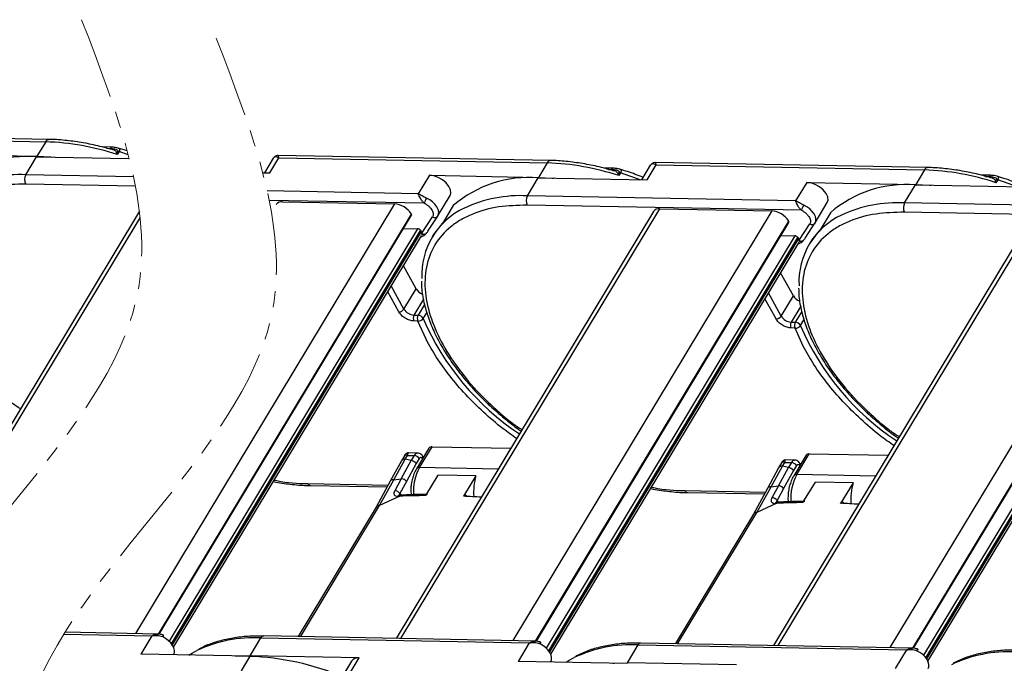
# Model space of a CAD drawing. Header units: millimetres. Extents: x 8853 to 11418, y 45 to 1005.
# Tile 268 of 278: x 11038 to 11134, y 706 to 769. Entities that reach past the tile are written whole.
import ezdxf

# ---------------------------------------------------------------- set-up
doc = ezdxf.new("R2010")
doc.units = ezdxf.units.MM
doc.linetypes.add('PHANTOM2', pattern=[31.75, 15.875, -3.175, 3.175, -3.175, 3.175, -3.175])

msp = doc.modelspace()

# ---------------------------------------------------------------- linework, layer by layer
at = {"color": 7, "linetype": 'Continuous', "lineweight": 25}
for p, q in [((11041.305, 757.173), (11014.883, 757.665)), ((11014.973, 757.429), (11040.974, 756.945)), ((11040.974, 756.945), (11040.131, 755.546)), ((11047.378, 756.426), (11046.456, 756.443)), ((11046.914, 756.318), (11047.213, 756.312)), ((11029.561, 755.743), (11040.131, 755.546)), ((11039.053, 753.756), (11040.098, 755.49)), ((11040.098, 755.49), (11049.072, 755.323)), ((11047.944, 756.016), (11047.868, 755.889)), ((11047.914, 755.711), (11047.868, 755.889)), ((11048.083, 755.991), (11047.914, 755.711)), ((11048.983, 755.668), (11048.083, 755.991)), ((11063.021, 755.348), (11062.173, 753.94)), ((11062.714, 753.93), (11063.59, 755.385)), ((11089.923, 755.128), (11063.501, 755.621)), ((11063.59, 755.385), (11089.592, 754.9)), ((11089.592, 754.9), (11088.749, 753.501)), ((11095.996, 754.382), (11095.074, 754.399)), ((11095.532, 754.273), (11095.831, 754.268)), ((11099.593, 754.666), (11098.745, 753.259)), ((11099.286, 753.249), (11100.162, 754.703)), ((11126.495, 754.447), (11100.073, 754.939)), ((11100.162, 754.703), (11126.164, 754.219)), ((11126.164, 754.219), (11125.321, 752.82)), ((11049.486, 753.561), (11039.053, 753.756)), ((11062.018, 753.943), (11062.714, 753.93)), ((11078.179, 753.698), (11077.1, 751.908)), ((11078.179, 753.698), (11088.749, 753.501)), ((11087.67, 751.711), (11088.715, 753.446)), ((11088.715, 753.446), (11099.286, 753.249)), ((11096.562, 753.971), (11096.486, 753.845)), ((11096.532, 753.667), (11096.486, 753.845)), ((11096.701, 753.946), (11096.532, 753.667)), ((11098.614, 753.261), (11096.701, 753.946)), ((11132.568, 753.7), (11131.646, 753.717)), ((11132.104, 753.592), (11132.403, 753.586)), ((11133.134, 753.29), (11133.058, 753.163)), ((11133.104, 752.985), (11133.058, 753.163)), ((11133.273, 753.265), (11133.104, 752.985)), ((11135.292, 752.537), (11133.273, 753.265)), ((11049.671, 752.653), (11039.036, 752.851)), ((11114.751, 753.017), (11113.672, 751.227)), ((11114.751, 753.017), (11125.321, 752.82)), ((11124.242, 751.03), (11125.287, 752.764)), ((11125.287, 752.764), (11135.857, 752.567)), ((11077.1, 751.908), (11062.448, 752.181)), ((11077.671, 750.992), (11062.642, 751.272)), ((11079.001, 749.771), (11080.181, 751.729)), ((11113.672, 751.227), (11087.67, 751.711)), ((11074.788, 750.933), (11049.682, 709.271)), ((11063.947, 751.135), (11074.788, 750.933)), ((11075.413, 708.792), (11100.518, 750.453)), ((11080.488, 750.758), (11079.544, 749.191)), ((11114.243, 750.311), (11087.653, 750.806)), ((11100.518, 750.453), (11111.359, 750.251)), ((11115.573, 749.09), (11116.753, 751.048)), ((11150.244, 750.545), (11124.242, 751.03)), ((11050.06, 750.215), (11026.335, 710.845)), ((11026.795, 710.836), (11050.134, 749.566)), ((11051.902, 709.227), (11076.435, 749.94)), ((11051.979, 709.22), (11076.445, 749.82)), ((11099.891, 750.183), (11074.953, 708.8)), ((11077.435, 748.077), (11078.483, 749.686)), ((11078.037, 748.289), (11078.987, 749.748)), ((11078.987, 749.748), (11078.992, 749.755)), ((11078.992, 749.755), (11079.001, 749.771)), ((11111.359, 750.251), (11086.254, 708.59)), ((11136.462, 749.502), (11111.525, 708.119)), ((11111.985, 708.11), (11137.09, 749.772)), ((11117.059, 750.076), (11116.116, 748.51)), ((11147.931, 749.57), (11122.826, 707.908)), ((11150.814, 749.629), (11124.225, 750.125)), ((11077.029, 748.515), (11052.935, 708.531)), ((11075.673, 748.54), (11077.029, 748.515)), ((11088.473, 708.546), (11113.007, 749.259)), ((11088.551, 708.539), (11113.016, 749.139)), ((11114.007, 747.396), (11115.055, 749.005)), ((11114.609, 747.608), (11115.558, 749.066)), ((11115.558, 749.066), (11115.563, 749.074)), ((11115.563, 749.074), (11115.573, 749.09)), ((11125.045, 707.864), (11149.578, 748.577)), ((11125.123, 707.857), (11149.588, 748.457)), ((11053.174, 708.269), (11077.32, 748.339)), ((11077.371, 748.247), (11053.232, 708.189)), ((11053.365, 707.956), (11077.403, 747.846)), ((11077.32, 748.339), (11077.371, 748.247)), ((11077.381, 747.741), (11077.334, 747.731)), ((11078.541, 747.909), (11078.44, 747.741)), ((11113.601, 747.833), (11089.507, 707.85)), ((11089.745, 707.588), (11113.891, 747.658)), ((11113.943, 747.565), (11089.804, 707.507)), ((11112.245, 747.858), (11113.601, 747.833)), ((11113.891, 747.658), (11113.943, 747.565)), ((11089.937, 707.274), (11113.975, 747.165)), ((11113.952, 747.06), (11113.905, 747.049)), ((11115.113, 747.227), (11115.012, 747.059)), ((11150.172, 747.152), (11126.079, 707.168)), ((11126.317, 706.906), (11150.463, 746.976)), ((11150.514, 746.884), (11126.376, 706.826)), ((11126.509, 706.593), (11150.546, 746.483)), ((11076.888, 742.689), (11075.648, 744.933)), ((11113.46, 742.007), (11112.219, 744.251)), ((11075.708, 740.731), (11074.468, 742.975)), ((11075.708, 740.731), (11076.888, 742.689)), ((11075.213, 740.457), (11074.131, 742.415)), ((11111.785, 739.776), (11110.702, 741.734)), ((11112.28, 740.049), (11111.039, 742.293)), ((11112.28, 740.049), (11113.46, 742.007)), ((11077.602, 741.682), (11076.677, 740.147)), ((11077.694, 741.174), (11077.071, 740.14)), ((11114.174, 741), (11113.249, 739.465)), ((11076.677, 740.147), (11077.071, 740.14)), ((11077.576, 739.804), (11077.913, 740.364)), ((11114.266, 740.492), (11113.643, 739.458)), ((11077.061, 739.574), (11076.667, 739.581)), ((11077.847, 737.811), (11077.061, 739.574)), ((11113.632, 738.892), (11113.238, 738.9)), ((11113.249, 739.465), (11113.643, 739.458)), ((11114.419, 737.13), (11113.632, 738.892)), ((11114.148, 739.123), (11114.485, 739.682)), ((11077.218, 725.369), (11078.432, 727.383)), ((11078.432, 727.383), (11086.066, 727.241)), ((11075.848, 726.673), (11075.454, 726.019)), ((11075.824, 726.178), (11076.048, 726.551)), ((11076.048, 726.551), (11076.701, 726.538)), ((11077.032, 726.767), (11076.051, 726.785)), ((11076.701, 726.538), (11076.404, 726.045)), ((11078.136, 727.256), (11076.923, 725.242)), ((11077.588, 726.346), (11077.536, 726.44)), ((11114.708, 726.574), (11113.494, 724.56)), ((11113.79, 724.688), (11115.003, 726.702)), ((11115.003, 726.702), (11122.637, 726.559)), ((11075.454, 726.019), (11074.377, 724.033)), ((11074.731, 724.191), (11075.824, 726.178)), ((11075.434, 724.29), (11076.404, 726.045)), ((11076.404, 726.045), (11075.824, 726.178)), ((11076.888, 725.753), (11075.94, 724.026)), ((11077.186, 726.246), (11076.888, 725.753)), ((11077.518, 726.23), (11077.512, 726.24)), ((11111.302, 723.51), (11112.395, 725.497)), ((11112.42, 725.991), (11112.026, 725.338)), ((11112.395, 725.497), (11112.62, 725.869)), ((11112.975, 725.364), (11112.395, 725.497)), ((11112.62, 725.869), (11113.273, 725.857)), ((11113.604, 726.085), (11112.623, 726.103)), ((11113.273, 725.857), (11112.975, 725.364)), ((11113.757, 725.565), (11113.46, 725.072)), ((11114.09, 725.548), (11114.084, 725.559)), ((11114.16, 725.664), (11114.107, 725.758)), ((11084.852, 725.227), (11077.218, 725.369)), ((11077.817, 722.648), (11079.02, 724.645)), ((11082.677, 724.577), (11079.02, 724.645)), ((11082.677, 724.577), (11081.474, 722.58)), ((11112.026, 725.338), (11110.949, 723.352)), ((11112.006, 723.609), (11112.975, 725.364)), ((11113.46, 725.072), (11112.512, 723.345)), ((11121.424, 724.545), (11113.79, 724.688)), ((11066.376, 723.817), (11074.181, 723.671)), ((11066.634, 723.624), (11074.08, 723.486)), ((11074.377, 724.033), (11073.027, 721.543)), ((11073.338, 721.701), (11074.731, 724.191)), ((11074.731, 724.191), (11075.434, 724.29)), ((11075.434, 724.29), (11074.81, 723.12)), ((11075.94, 724.026), (11075.319, 722.841)), ((11111.302, 723.51), (11112.006, 723.609)), ((11112.006, 723.609), (11111.382, 722.439)), ((11114.389, 721.967), (11115.592, 723.963)), ((11119.249, 723.895), (11115.592, 723.963)), ((11119.249, 723.895), (11118.046, 721.899)), ((11075.28, 722.695), (11075.285, 722.681)), ((11075.319, 722.841), (11075.397, 722.7)), ((11075.403, 722.689), (11075.425, 722.649)), ((11076.364, 723.122), (11076.394, 722.735)), ((11102.948, 723.135), (11110.753, 722.99)), ((11103.205, 722.943), (11110.652, 722.804)), ((11110.949, 723.352), (11109.599, 720.862)), ((11109.91, 721.019), (11111.302, 723.51)), ((11112.512, 723.345), (11111.891, 722.16)), ((11065.669, 708.973), (11073.338, 721.701)), ((11075.298, 722.589), (11073.338, 721.701)), ((11075.117, 722.58), (11075.298, 722.589)), ((11083.203, 722.491), (11081.801, 722.574)), ((11111.869, 721.907), (11109.91, 721.019)), ((11111.689, 721.899), (11111.869, 721.907)), ((11111.852, 722.014), (11111.856, 721.999)), ((11111.891, 722.16), (11111.969, 722.019)), ((11111.975, 722.008), (11111.997, 721.967)), ((11112.936, 722.44), (11112.965, 722.053)), ((11119.775, 721.81), (11118.372, 721.893)), ((11073.027, 721.543), (11065.455, 708.977)), ((11109.599, 720.862), (11102.027, 708.296)), ((11102.241, 708.292), (11109.91, 721.019)), ((11051.87, 709.23), (11042.84, 709.399)), ((11042.725, 709.213), (11051.276, 709.054)), ((11051.276, 709.054), (11050.198, 707.264)), ((11060.802, 707.123), (11061.847, 708.857)), ((11061.847, 708.857), (11087.848, 708.372)), ((11088.442, 708.549), (11062.111, 709.039)), ((11087.848, 708.372), (11086.769, 706.582)), ((11125.014, 707.867), (11098.683, 708.358)), ((11097.373, 706.441), (11098.418, 708.175)), ((11098.418, 708.175), (11124.42, 707.691)), ((11124.42, 707.691), (11123.341, 705.901)), ((11060.768, 707.067), (11050.198, 707.264)), ((11053.351, 707.205), (11053.38, 707.253)), ((11060.768, 707.067), (11059.925, 705.668)), ((11071.372, 706.926), (11060.802, 707.123)), ((11070.633, 706.608), (11069.587, 704.873)), ((11070.495, 705.471), (11071.372, 706.926)), ((11097.34, 706.385), (11086.769, 706.582)), ((11089.923, 706.523), (11089.952, 706.571)), ((11107.943, 706.244), (11097.373, 706.441))]:
    msp.add_line(p, q, dxfattribs=at)
at = {"color": 7, "linetype": 'Continuous', "lineweight": 25, "flags": 128}
for points in [[(11040.131, 755.546), (11041.472, 755.475), (11041.622, 755.462)], [(11080.181, 751.729), (11080.26, 751.977), (11080.221, 752.291), (11080.058, 752.628), (11079.787, 752.959), (11079.43, 753.255), (11079.018, 753.489), (11078.589, 753.641), (11078.179, 753.698)], [(11088.749, 753.501), (11090.09, 753.431), (11090.24, 753.417)], [(11116.753, 751.048), (11116.831, 751.296), (11116.792, 751.61), (11116.63, 751.947), (11116.358, 752.278), (11116.001, 752.573), (11115.59, 752.807), (11115.161, 752.96), (11114.751, 753.017)], [(11125.321, 752.82), (11126.661, 752.749), (11126.811, 752.736)], [(11079.001, 749.771), (11079.068, 749.941), (11079.078, 750.158), (11079.019, 750.396), (11078.896, 750.642), (11078.714, 750.887), (11078.481, 751.118), (11078.209, 751.324), (11077.909, 751.497)], [(11115.573, 749.09), (11115.64, 749.26), (11115.649, 749.477), (11115.591, 749.714), (11115.468, 749.961), (11115.286, 750.205), (11115.053, 750.436), (11114.78, 750.643), (11114.481, 750.816)], [(11079.544, 749.191), (11078.662, 748.101), (11078.541, 747.909)], [(11116.116, 748.51), (11115.233, 747.42), (11115.113, 747.227)], [(11075.464, 722.703), (11075.383, 722.7), (11075.284, 722.695)], [(11112.036, 722.022), (11111.954, 722.018), (11111.856, 722.014)], [(11112.04, 722.022), (11112.041, 722.022), (11112.083, 722.015)], [(11052.387, 709.033), (11052.397, 709.072), (11052.4, 709.098), (11052.397, 709.111), (11052.386, 709.11), (11052.37, 709.096), (11052.347, 709.068), (11052.319, 709.029), (11052.288, 708.978)], [(11053.38, 707.253), (11053.447, 707.423), (11053.456, 707.64), (11053.398, 707.877), (11053.275, 708.124), (11053.093, 708.368), (11052.86, 708.599), (11052.587, 708.806), (11052.288, 708.978)], [(11088.958, 708.352), (11088.969, 708.39), (11088.972, 708.416), (11088.969, 708.43), (11088.958, 708.429), (11088.941, 708.414), (11088.919, 708.387), (11088.891, 708.347), (11088.859, 708.297)], [(11089.952, 706.571), (11090.018, 706.741), (11090.028, 706.958), (11089.97, 707.195), (11089.847, 707.442), (11089.664, 707.687), (11089.432, 707.918), (11089.159, 708.124), (11088.859, 708.297)], [(11054.866, 707.177), (11055.164, 707.361), (11055.636, 707.621)], [(11125.53, 707.67), (11125.54, 707.709), (11125.544, 707.735), (11125.54, 707.748), (11125.53, 707.747), (11125.513, 707.733), (11125.49, 707.705), (11125.463, 707.666), (11125.431, 707.615)], [(11126.523, 705.89), (11126.59, 706.06), (11126.6, 706.277), (11126.541, 706.514), (11126.418, 706.761), (11126.236, 707.005), (11126.003, 707.236), (11125.731, 707.443), (11125.431, 707.615)], [(11059.374, 707.093), (11059.512, 707.101), (11060.802, 707.123)], [(11091.438, 706.495), (11091.736, 706.68), (11092.208, 706.939)], [(11095.946, 706.411), (11096.084, 706.419), (11097.373, 706.441)]]:
    msp.add_lwpolyline(points, dxfattribs=at)
at = {"color": 7, "linetype": 'Continuous', "lineweight": 25}
for centre, radius, start, end in [((11041.331, 756.78), 0.393, 93.30774, 155.28293), ((11040.215, 732.532), 24.424, 71.62525, 88.21916), ((11047.388, 756.235), 0.192, 92.96642, 156.18384), ((11039.169, 744.396), 11.133, 85.21455, 130.96714), ((11047.929, 755.527), 0.488, 71.62525, 88.21916), ((11089.949, 754.736), 0.393, 93.30774, 155.28293), ((11088.833, 730.488), 24.424, 71.62525, 88.21916), ((11096.006, 754.19), 0.192, 92.96642, 156.18384), ((11126.521, 754.054), 0.393, 93.30774, 155.28293), ((11125.405, 729.806), 24.424, 71.62525, 88.21916), ((11038.415, 740.705), 13.066, 87.20323, 114.75482), ((11039.917, 753.287), 0.984, 151.53523, 206.32427), ((11087.787, 742.352), 11.133, 85.21455, 130.96714), ((11096.547, 753.483), 0.488, 71.62525, 88.21916), ((11132.578, 753.509), 0.192, 92.96642, 156.18384), ((11133.119, 752.801), 0.488, 71.62525, 88.21916), ((11124.358, 741.67), 11.133, 85.21455, 130.96714), ((11080.265, 750.077), 2.751, 148.92632, 160.56941), ((11087.033, 738.661), 13.066, 87.20323, 114.75482), ((11088.535, 751.242), 0.984, 151.53523, 206.32427), ((11063.867, 750.456), 0.684, 83.31217, 143.23687), ((11074.654, 748.847), 2.09, 31.53519, 86.32479), ((11084.624, 744.014), 7.196, 115.18958, 182.66435), ((11100.439, 749.774), 0.684, 83.31217, 143.23687), ((11116.837, 749.396), 2.751, 148.92632, 160.56941), ((11123.605, 737.979), 13.066, 87.20323, 114.75482), ((11125.107, 750.561), 0.984, 151.53523, 206.32427), ((11076.342, 749.872), 0.115, 332.9861, 36.18558), ((11078.703, 749.978), 0.366, 233.03174, 320.88172), ((11111.225, 748.166), 2.09, 31.53519, 86.32479), ((11121.196, 743.333), 7.196, 115.18958, 182.66435), ((11077.005, 748.147), 0.369, 31.53523, 86.32427), ((11112.914, 749.191), 0.115, 332.9861, 36.18558), ((11115.275, 749.297), 0.366, 233.03174, 320.88172), ((11076.857, 747.954), 0.592, 11.98717, 29.62734), ((11077.022, 747.995), 0.421, 4.33598, 11.28652), ((11077.662, 748.41), 0.403, 235.73202, 298.40085), ((11077.647, 748.381), 0.409, 240.03558, 292.04005), ((11113.577, 747.465), 0.369, 31.53523, 86.32427), ((11113.428, 747.273), 0.592, 11.98717, 29.62734), ((11113.594, 747.313), 0.421, 4.33598, 11.28652), ((11114.234, 747.729), 0.403, 235.73202, 298.40085), ((11114.218, 747.699), 0.409, 240.03558, 292.04005), ((11077.938, 743.335), 1.233, 211.61415, 249.76162), ((11114.509, 742.654), 1.233, 211.61415, 249.76162), ((11075.196, 741.072), 0.615, 271.53942, 326.32008), ((11076.756, 741.374), 1.229, 211.53523, 266.32427), ((11077.218, 739.854), 0.615, 151.53523, 206.32427), ((11077.612, 739.847), 0.615, 151.53523, 206.32427), ((11077.128, 740.116), 0.546, 262.96448, 325.18368), ((11077.039, 739.544), 0.597, 25.8846, 86.91735), ((11101.109, 749.978), 25.637, 203.3799, 236.35782), ((11077.6, 740.244), 0.335, 20.88851, 29.09119), ((11111.768, 740.39), 0.615, 271.53942, 326.32008), ((11113.328, 740.692), 1.229, 211.53523, 266.32427), ((11113.789, 739.172), 0.615, 151.53523, 206.32427), ((11114.183, 739.165), 0.615, 151.53523, 206.32427), ((11113.699, 739.435), 0.546, 262.96448, 325.18368), ((11113.611, 738.862), 0.597, 25.8846, 86.91735), ((11137.68, 749.296), 25.637, 203.3799, 236.35782), ((11114.172, 739.563), 0.335, 20.88851, 29.09119), ((11078.394, 727.063), 0.322, 83.31217, 143.23687), ((11077.058, 726.374), 0.393, 93.46865, 155.26834), ((11076.662, 725.925), 0.615, 31.53523, 86.32427), ((11077.351, 726.361), 0.201, 323.31224, 23.14507), ((11114.966, 726.382), 0.322, 83.31217, 143.23687), ((11075.777, 725.779), 0.402, 83.31353, 143.22132), ((11076.364, 725.432), 0.615, 31.53523, 86.32428), ((11112.348, 725.097), 0.402, 83.31353, 143.22132), ((11113.63, 725.692), 0.393, 93.46865, 155.26834), ((11113.233, 725.243), 0.615, 31.53523, 86.32427), ((11113.922, 725.679), 0.201, 323.31224, 23.14507), ((11081.457, 723.06), 4.827, 151.41831, 183.92426), ((11077.177, 725.058), 0.313, 82.51533, 145.23147), ((11088.974, 722.915), 6.513, 165.21903, 183.47313), ((11112.936, 724.75), 0.615, 31.53523, 86.32428), ((11118.029, 722.378), 4.827, 151.41831, 183.92426), ((11113.749, 724.377), 0.313, 82.51533, 145.23147), ((11066.673, 723.945), 0.324, 203.39307, 262.27699), ((11074.68, 723.829), 0.365, 81.98851, 145.69704), ((11075.406, 723.619), 0.671, 37.28839, 87.65116), ((11111.978, 722.938), 0.671, 37.28839, 87.65116), ((11125.546, 722.234), 6.513, 165.21903, 183.47313), ((11074.793, 722.485), 0.636, 34.11676, 88.43169), ((11075.303, 722.489), 0.207, 95.30494, 153.93946), ((11075.471, 722.512), 0.189, 77.73252, 155.94579), ((11078.219, 652.38), 70.269, 90.32789, 92.38263), ((11103.245, 723.264), 0.324, 203.39307, 262.27699), ((11111.252, 723.148), 0.365, 81.98851, 145.69704), ((11073.331, 721.33), 0.371, 88.8085, 144.8839), ((11078.054, 642.303), 80.35, 86.32718, 87.56083), ((11111.364, 721.803), 0.636, 34.11676, 88.43169), ((11111.875, 721.807), 0.207, 95.30494, 153.93946), ((11112.054, 721.817), 0.205, 93.81916, 153.76262), ((11114.791, 651.699), 70.269, 90.32789, 92.38263), ((11114.626, 641.622), 80.35, 86.32718, 87.56083), ((11109.902, 720.648), 0.371, 88.8085, 144.8839), ((11061.203, 695.873), 13, 87.16229, 115.35384), ((11062.137, 708.719), 0.322, 94.62263, 154.54733), ((11098.709, 708.037), 0.322, 94.62263, 154.54733), ((11097.775, 695.191), 13, 87.16229, 115.35384), ((11134.346, 694.51), 13, 87.16229, 115.35384), ((11059.836, 681.359), 25.724, 67.38439, 87.92331), ((11071.269, 706.147), 0.785, 82.48905, 144.05999)]:
    msp.add_arc(centre, radius, start, end, dxfattribs=at)
at = {"color": 3, "linetype": 'PHANTOM2', "lineweight": 9, "ltscale": 0.5}
for points in [[(11044.453, 768.784), (11049.899, 742.336), (11025.835, 702.234), (11033.854, 670.152)], [(11057.508, 766.982), (11062.954, 740.533), (11038.89, 700.431), (11046.909, 668.349)]]:
    msp.add_spline(points, degree=3, dxfattribs=at)
at = {"color": 7, "linetype": 'Continuous', "lineweight": 25}
for points, knots in [([(11047.384, 756.189), (11046.998, 756.299), (11046.069, 756.564), (11044.608, 756.863), (11043.016, 757.079), (11041.909, 757.178), (11041.357, 757.168), (11041.308, 757.167)], [0, 0, 0, 0, 0.184318, 0.443283, 0.70681, 0.973671, 1, 1, 1, 1]), ([(11047.213, 756.312), (11047.378, 756.303), (11047.627, 756.288), (11047.864, 756.204), (11047.949, 756.13), (11047.964, 756.076), (11047.958, 756.041), (11047.949, 756.024), (11047.944, 756.016)], [0, 0, 0, 0, 0.497178, 0.747712, 0.873459, 0.94103, 0.970982, 1, 1, 1, 1]), ([(11048.015, 756.341), (11047.924, 756.362), (11047.745, 756.405), (11047.499, 756.419), (11047.378, 756.426)], [0, 0, 0, 0, 0.507754, 1, 1, 1, 1]), ([(11047.868, 755.889), (11047.837, 755.939), (11047.747, 756.079), (11047.558, 756.172), (11047.4, 756.189), (11047.385, 756.191)], [0, 0, 0, 0, 0.3304037, 0.9400785, 1, 1, 1, 1]), ([(11048.015, 756.34), (11048.016, 756.34), (11048.056, 756.337), (11048.1, 756.3), (11048.149, 756.233), (11048.154, 756.132), (11048.106, 756.036), (11048.083, 755.991)], [0, 0, 0, 0, 0.007674, 0.271629, 0.502837, 0.762845, 1, 1, 1, 1]), ([(11063.59, 755.385), (11063.463, 755.435), (11063.266, 755.514), (11063.089, 755.452), (11063.025, 755.348), (11062.996, 755.301)], [0, 0, 0, 0, 0.498405, 0.772925, 1, 1, 1, 1]), ([(11063.499, 755.621), (11063.441, 755.617), (11063.341, 755.61), (11063.175, 755.532), (11063.099, 755.445), (11063.057, 755.397)], [0, 0, 0, 0, 0.389383, 0.666862, 1, 1, 1, 1]), ([(11063.5, 755.615), (11063.5, 755.617), (11063.499, 755.639), (11063.52, 755.564), (11063.567, 755.444), (11063.59, 755.385)], [0, 0, 0, 0, 0.044603, 0.521109, 1, 1, 1, 1]), ([(11096.002, 754.144), (11095.616, 754.254), (11094.687, 754.52), (11093.226, 754.818), (11091.633, 755.035), (11090.526, 755.134), (11089.975, 755.124), (11089.926, 755.123)], [0, 0, 0, 0, 0.184318, 0.443283, 0.70681, 0.973671, 1, 1, 1, 1]), ([(11095.831, 754.268), (11095.996, 754.258), (11096.245, 754.244), (11096.482, 754.16), (11096.567, 754.085), (11096.582, 754.032), (11096.575, 753.997), (11096.566, 753.98), (11096.562, 753.971)], [0, 0, 0, 0, 0.497178, 0.747712, 0.873459, 0.94103, 0.970982, 1, 1, 1, 1]), ([(11096.633, 754.296), (11096.542, 754.318), (11096.363, 754.36), (11096.117, 754.375), (11095.996, 754.382)], [0, 0, 0, 0, 0.507754, 1, 1, 1, 1]), ([(11096.486, 753.845), (11096.455, 753.894), (11096.365, 754.035), (11096.176, 754.128), (11096.017, 754.145), (11096.003, 754.146)], [0, 0, 0, 0, 0.330404, 0.940079, 1, 1, 1, 1]), ([(11098.886, 753.493), (11098.636, 753.595), (11097.886, 753.898), (11097.134, 754.136), (11096.633, 754.295)], [0, 0, 0, 0, 0.3335894, 1, 1, 1, 1]), ([(11096.633, 754.295), (11096.634, 754.295), (11096.674, 754.292), (11096.717, 754.256), (11096.767, 754.189), (11096.772, 754.088), (11096.724, 753.992), (11096.701, 753.946)], [0, 0, 0, 0, 0.0076738, 0.271629, 0.5028368, 0.7628453, 1, 1, 1, 1]), ([(11100.162, 754.703), (11100.035, 754.754), (11099.838, 754.833), (11099.661, 754.77), (11099.597, 754.667), (11099.568, 754.62)], [0, 0, 0, 0, 0.498405, 0.772925, 1, 1, 1, 1]), ([(11100.071, 754.939), (11100.013, 754.935), (11099.913, 754.929), (11099.746, 754.851), (11099.67, 754.763), (11099.629, 754.715)], [0, 0, 0, 0, 0.389383, 0.666862, 1, 1, 1, 1]), ([(11100.072, 754.933), (11100.072, 754.935), (11100.071, 754.957), (11100.092, 754.882), (11100.139, 754.763), (11100.162, 754.703)], [0, 0, 0, 0, 0.044603, 0.521109, 1, 1, 1, 1]), ([(11132.574, 753.463), (11132.188, 753.573), (11131.259, 753.838), (11129.797, 754.137), (11128.205, 754.353), (11127.098, 754.452), (11126.547, 754.442), (11126.498, 754.441)], [0, 0, 0, 0, 0.184318, 0.443283, 0.70681, 0.973671, 1, 1, 1, 1]), ([(11132.403, 753.586), (11132.568, 753.577), (11132.817, 753.562), (11133.054, 753.478), (11133.138, 753.404), (11133.153, 753.35), (11133.147, 753.315), (11133.138, 753.298), (11133.134, 753.29)], [0, 0, 0, 0, 0.497178, 0.747712, 0.873459, 0.94103, 0.970982, 1, 1, 1, 1]), ([(11133.204, 753.615), (11133.114, 753.636), (11132.935, 753.679), (11132.689, 753.693), (11132.568, 753.7)], [0, 0, 0, 0, 0.507754, 1, 1, 1, 1]), ([(11133.058, 753.163), (11133.026, 753.213), (11132.937, 753.353), (11132.747, 753.446), (11132.589, 753.463), (11132.575, 753.465)], [0, 0, 0, 0, 0.330404, 0.940079, 1, 1, 1, 1]), ([(11133.205, 753.614), (11133.206, 753.614), (11133.245, 753.611), (11133.289, 753.574), (11133.339, 753.507), (11133.344, 753.406), (11133.295, 753.31), (11133.273, 753.265)], [0, 0, 0, 0, 0.007674, 0.271629, 0.502837, 0.762845, 1, 1, 1, 1]), ([(11135.458, 752.812), (11135.208, 752.913), (11134.458, 753.217), (11133.706, 753.455), (11133.205, 753.613)], [0, 0, 0, 0, 0.333589, 1, 1, 1, 1]), ([(11039.036, 752.851), (11038.096, 752.824), (11036.162, 752.769), (11034.081, 752.176), (11032.598, 751.458), (11031.265, 750.541), (11029.982, 749.078), (11029.288, 747.259), (11029.102, 745.653), (11029.156, 744.006), (11029.633, 741.888), (11030.79, 739.311), (11032.488, 736.726), (11034.362, 734.578), (11036.155, 732.908), (11037.385, 731.84), (11038.228, 731.279), (11038.529, 731.079)], [0, 0, 0, 0, 0.0829403, 0.1708488, 0.2166842, 0.2625294, 0.3560357, 0.4495419, 0.4953773, 0.5412226, 0.629131, 0.7120713, 0.7950117, 0.8829201, 0.9287555, 0.9746008, 1, 1, 1, 1]), ([(11077.1, 751.908), (11077.22, 751.856), (11077.399, 751.778), (11077.678, 751.618), (11077.832, 751.537), (11077.909, 751.497)], [0, 0, 0, 0, 0.499561, 0.749316, 1, 1, 1, 1]), ([(11077.671, 750.992), (11077.604, 751.061), (11077.461, 751.208), (11077.307, 751.456), (11077.178, 751.706), (11077.129, 751.834), (11077.1, 751.908)], [0, 0, 0, 0, 0.234585, 0.49913, 0.707189, 1, 1, 1, 1]), ([(11077.671, 750.992), (11077.753, 750.948), (11077.916, 750.859), (11078.132, 750.687), (11078.317, 750.498), (11078.401, 750.365), (11078.442, 750.299)], [0, 0, 0, 0, 0.250098, 0.5000053, 0.7500982, 1, 1, 1, 1]), ([(11087.653, 750.806), (11086.714, 750.78), (11084.78, 750.725), (11082.699, 750.131), (11081.216, 749.413), (11079.883, 748.496), (11078.599, 747.034), (11077.906, 745.215), (11077.72, 743.608), (11077.774, 741.961), (11078.251, 739.844), (11079.408, 737.267), (11081.106, 734.681), (11082.979, 732.533), (11084.773, 730.864), (11086.003, 729.796), (11086.846, 729.235), (11087.147, 729.035)], [0, 0, 0, 0, 0.08294, 0.170849, 0.216684, 0.262529, 0.356036, 0.449542, 0.495377, 0.541223, 0.629131, 0.712071, 0.795012, 0.88292, 0.928756, 0.974601, 1, 1, 1, 1]), ([(11078.442, 750.299), (11078.47, 750.241), (11078.527, 750.126), (11078.556, 749.962), (11078.548, 749.81), (11078.504, 749.727), (11078.483, 749.686)], [0, 0, 0, 0, 0.2501131, 0.5000046, 0.7501133, 1, 1, 1, 1]), ([(11113.672, 751.227), (11113.791, 751.174), (11113.97, 751.096), (11114.249, 750.936), (11114.404, 750.856), (11114.481, 750.816)], [0, 0, 0, 0, 0.499561, 0.749316, 1, 1, 1, 1]), ([(11114.243, 750.311), (11114.176, 750.38), (11114.033, 750.526), (11113.879, 750.774), (11113.75, 751.025), (11113.701, 751.152), (11113.672, 751.227)], [0, 0, 0, 0, 0.234585, 0.49913, 0.707189, 1, 1, 1, 1]), ([(11114.243, 750.311), (11114.324, 750.267), (11114.488, 750.178), (11114.703, 750.006), (11114.889, 749.817), (11114.972, 749.684), (11115.014, 749.617)], [0, 0, 0, 0, 0.250098, 0.5000053, 0.7500982, 1, 1, 1, 1]), ([(11124.225, 750.125), (11123.286, 750.098), (11121.351, 750.043), (11119.271, 749.45), (11117.788, 748.732), (11116.455, 747.815), (11115.171, 746.352), (11114.478, 744.533), (11114.292, 742.927), (11114.346, 741.28), (11114.823, 739.162), (11115.979, 736.585), (11117.678, 734), (11119.551, 731.852), (11121.345, 730.182), (11122.575, 729.114), (11123.418, 728.553), (11123.718, 728.353)], [0, 0, 0, 0, 0.08294, 0.170849, 0.216684, 0.262529, 0.356036, 0.449542, 0.495377, 0.541223, 0.629131, 0.712071, 0.795012, 0.88292, 0.928756, 0.974601, 1, 1, 1, 1]), ([(11115.014, 749.617), (11115.042, 749.56), (11115.098, 749.445), (11115.127, 749.281), (11115.119, 749.129), (11115.076, 749.046), (11115.055, 749.005)], [0, 0, 0, 0, 0.2501131, 0.5000046, 0.7501133, 1, 1, 1, 1]), ([(11077.381, 747.741), (11077.473, 747.779), (11077.623, 747.841), (11077.751, 747.957), (11077.8, 748.002)], [0, 0, 0, 0, 0.614627, 1, 1, 1, 1]), ([(11077.442, 748.027), (11077.444, 747.967), (11077.447, 747.898), (11077.404, 747.855), (11077.398, 747.849)], [0, 0, 0, 0, 0.869542, 1, 1, 1, 1]), ([(11077.854, 748.056), (11077.85, 748.051), (11077.841, 748.042), (11077.823, 748.024), (11077.809, 748.011), (11077.8, 748.002)], [0, 0, 0, 0, 0.249915, 0.49983, 1, 1, 1, 1]), ([(11078.042, 748.296), (11078.041, 748.295), (11077.986, 748.209), (11077.919, 748.131), (11077.854, 748.056)], [0, 0, 0, 0, 0.020649, 1, 1, 1, 1]), ([(11114.613, 747.615), (11114.612, 747.613), (11114.558, 747.527), (11114.491, 747.45), (11114.426, 747.374)], [0, 0, 0, 0, 0.020649, 1, 1, 1, 1]), ([(11113.952, 747.06), (11114.045, 747.098), (11114.195, 747.159), (11114.323, 747.276), (11114.372, 747.32)], [0, 0, 0, 0, 0.614627, 1, 1, 1, 1]), ([(11114.014, 747.345), (11114.016, 747.285), (11114.018, 747.217), (11113.976, 747.174), (11113.97, 747.168)], [0, 0, 0, 0, 0.869542, 1, 1, 1, 1]), ([(11114.426, 747.374), (11114.421, 747.37), (11114.413, 747.361), (11114.395, 747.343), (11114.381, 747.329), (11114.372, 747.32)], [0, 0, 0, 0, 0.249915, 0.49983, 1, 1, 1, 1]), ([(11077.401, 743.452), (11077.406, 743.181), (11077.417, 742.448), (11077.662, 741.197), (11078.105, 739.725), (11078.744, 738.236), (11079.555, 736.749), (11080.529, 735.281), (11081.645, 733.852), (11082.878, 732.486), (11084.205, 731.192), (11085.489, 730.092), (11086.45, 729.331), (11086.942, 728.983), (11087.063, 728.897)], [0, 0, 0, 0, 0.057564, 0.155511, 0.253258, 0.350689, 0.447673, 0.544046, 0.639513, 0.73342, 0.824163, 0.914198, 0.978846, 1, 1, 1, 1]), ([(11113.973, 742.771), (11113.977, 742.499), (11113.989, 741.767), (11114.233, 740.516), (11114.677, 739.044), (11115.316, 737.555), (11116.127, 736.068), (11117.1, 734.6), (11118.217, 733.17), (11119.45, 731.805), (11120.777, 730.511), (11122.061, 729.41), (11123.022, 728.65), (11123.514, 728.301), (11123.635, 728.215)], [0, 0, 0, 0, 0.057564, 0.155511, 0.253258, 0.350689, 0.447673, 0.544046, 0.639513, 0.73342, 0.824163, 0.914198, 0.978846, 1, 1, 1, 1]), ([(11076.667, 739.581), (11076.537, 739.595), (11076.337, 739.616), (11076.05, 739.727), (11075.833, 739.841), (11075.631, 739.98), (11075.398, 740.182), (11075.286, 740.349), (11075.213, 740.457)], [0, 0, 0, 0, 0.239443, 0.369607, 0.5, 0.630164, 0.760557, 1, 1, 1, 1]), ([(11113.238, 738.9), (11113.109, 738.914), (11112.909, 738.935), (11112.621, 739.046), (11112.404, 739.16), (11112.202, 739.298), (11111.97, 739.501), (11111.857, 739.668), (11111.785, 739.776)], [0, 0, 0, 0, 0.239443, 0.369607, 0.5, 0.630164, 0.760557, 1, 1, 1, 1]), ([(11086.626, 728.171), (11086.185, 728.487), (11085.055, 729.297), (11083.393, 730.734), (11081.662, 732.44), (11080.141, 734.217), (11078.838, 736.018), (11078.174, 737.219), (11077.847, 737.811)], [0, 0, 0, 0, 0.114182, 0.292354, 0.470555, 0.648727, 0.826928, 1, 1, 1, 1]), ([(11123.198, 727.49), (11122.757, 727.806), (11121.627, 728.615), (11119.965, 730.052), (11118.234, 731.759), (11116.712, 733.536), (11115.41, 735.336), (11114.746, 736.538), (11114.419, 737.13)], [0, 0, 0, 0, 0.114182, 0.292354, 0.470555, 0.648727, 0.826928, 1, 1, 1, 1]), ([(11075.785, 726.536), (11075.788, 726.556), (11075.796, 726.615), (11075.877, 726.638), (11075.992, 726.579), (11076.048, 726.551)], [0, 0, 0, 0, 0.199705, 0.610176, 1, 1, 1, 1]), ([(11076.148, 726.783), (11076.114, 726.781), (11076.044, 726.777), (11075.945, 726.737), (11075.858, 726.675), (11075.818, 726.618), (11075.798, 726.59)], [0, 0, 0, 0, 0.245667, 0.5, 0.754333, 1, 1, 1, 1]), ([(11076.153, 726.781), (11076.152, 726.782), (11076.114, 726.795), (11076.066, 726.739), (11076.054, 726.612), (11076.048, 726.551)], [0, 0, 0, 0, 0.025212, 0.52518, 1, 1, 1, 1]), ([(11077.531, 726.437), (11077.509, 726.477), (11077.454, 726.576), (11077.314, 726.691), (11077.16, 726.764), (11077.064, 726.758), (11077.035, 726.757)], [0, 0, 0, 0, 0.219294, 0.539144, 0.864128, 1, 1, 1, 1]), ([(11077.186, 726.246), (11077.209, 726.278), (11077.245, 726.326), (11077.304, 726.356), (11077.351, 726.363), (11077.398, 726.354), (11077.456, 726.322), (11077.49, 726.273), (11077.512, 726.24)], [0, 0, 0, 0, 0.239443, 0.370064, 0.5000003, 0.630621, 0.760557, 1, 1, 1, 1]), ([(11112.357, 725.855), (11112.36, 725.874), (11112.368, 725.933), (11112.449, 725.956), (11112.564, 725.898), (11112.62, 725.869)], [0, 0, 0, 0, 0.199705, 0.610176, 1, 1, 1, 1]), ([(11112.72, 726.102), (11112.685, 726.1), (11112.615, 726.096), (11112.517, 726.055), (11112.43, 725.993), (11112.39, 725.936), (11112.37, 725.908)], [0, 0, 0, 0, 0.245667, 0.5, 0.754333, 1, 1, 1, 1]), ([(11112.725, 726.1), (11112.723, 726.1), (11112.686, 726.114), (11112.638, 726.057), (11112.626, 725.931), (11112.62, 725.869)], [0, 0, 0, 0, 0.025212, 0.52518, 1, 1, 1, 1]), ([(11114.103, 725.755), (11114.081, 725.795), (11114.025, 725.895), (11113.885, 726.009), (11113.732, 726.083), (11113.635, 726.077), (11113.607, 726.075)], [0, 0, 0, 0, 0.219294, 0.539144, 0.864128, 1, 1, 1, 1]), ([(11113.757, 725.565), (11113.781, 725.596), (11113.817, 725.645), (11113.876, 725.674), (11113.923, 725.682), (11113.97, 725.672), (11114.028, 725.641), (11114.062, 725.591), (11114.084, 725.559)], [0, 0, 0, 0, 0.239443, 0.370064, 0.5000003, 0.630621, 0.760557, 1, 1, 1, 1]), ([(11076.931, 725.231), (11076.904, 725.194), (11076.779, 725.022), (11076.637, 724.658), (11076.481, 724.154), (11076.389, 723.643), (11076.372, 723.285), (11076.364, 723.122)], [0, 0, 0, 0, 0.0691083, 0.323512, 0.5375915, 0.7887765, 1, 1, 1, 1]), ([(11113.502, 724.55), (11113.476, 724.513), (11113.35, 724.34), (11113.209, 723.977), (11113.053, 723.472), (11112.961, 722.961), (11112.944, 722.604), (11112.936, 722.44)], [0, 0, 0, 0, 0.0691083, 0.323512, 0.5375915, 0.7887765, 1, 1, 1, 1]), ([(11063.041, 724.012), (11063.123, 723.994), (11063.749, 723.86), (11064.89, 723.729), (11066.008, 723.62), (11066.569, 723.63), (11066.63, 723.631)], [0, 0, 0, 0, 0.065845, 0.503311, 0.946214, 1, 1, 1, 1]), ([(11063.129, 724.159), (11063.21, 724.139), (11064.347, 723.864), (11065.399, 723.839), (11066.376, 723.817)], [0, 0, 0, 0, 0.071402, 1, 1, 1, 1]), ([(11074.81, 723.12), (11074.791, 723.083), (11074.754, 723.007), (11074.73, 722.9), (11074.732, 722.803), (11074.771, 722.693), (11074.884, 722.593), (11075.039, 722.584), (11075.117, 722.58)], [0, 0, 0, 0, 0.1247973, 0.2495507, 0.3740972, 0.4988899, 0.7483525, 1, 1, 1, 1]), ([(11075.298, 722.638), (11075.289, 722.665), (11075.276, 722.707), (11075.292, 722.781), (11075.31, 722.821), (11075.319, 722.841)], [0, 0, 0, 0, 0.4917733, 0.7442845, 1, 1, 1, 1]), ([(11077.989, 722.744), (11077.465, 722.749), (11076.61, 722.756), (11075.789, 722.707), (11075.47, 722.687)], [0, 0, 0, 0, 0.612306, 1, 1, 1, 1]), ([(11081.474, 722.58), (11081.495, 722.609), (11081.536, 722.665), (11081.614, 722.7), (11081.692, 722.69), (11081.757, 722.644), (11081.788, 722.594), (11081.801, 722.574)], [0, 0, 0, 0, 0.214589, 0.429177, 0.643802, 0.858507, 1, 1, 1, 1]), ([(11099.612, 723.331), (11099.694, 723.313), (11100.32, 723.179), (11101.462, 723.048), (11102.58, 722.939), (11103.141, 722.949), (11103.202, 722.95)], [0, 0, 0, 0, 0.065845, 0.503311, 0.946214, 1, 1, 1, 1]), ([(11099.701, 723.477), (11099.782, 723.458), (11100.919, 723.182), (11101.971, 723.158), (11102.948, 723.135)], [0, 0, 0, 0, 0.071402, 1, 1, 1, 1]), ([(11111.382, 722.439), (11111.363, 722.401), (11111.326, 722.326), (11111.301, 722.219), (11111.304, 722.122), (11111.343, 722.012), (11111.456, 721.911), (11111.611, 721.903), (11111.689, 721.899)], [0, 0, 0, 0, 0.1247973, 0.2495507, 0.3740972, 0.4988899, 0.7483525, 1, 1, 1, 1]), ([(11111.869, 721.956), (11111.861, 721.984), (11111.847, 722.025), (11111.863, 722.1), (11111.881, 722.14), (11111.891, 722.16)], [0, 0, 0, 0, 0.4917733, 0.7442845, 1, 1, 1, 1]), ([(11114.561, 722.063), (11114.037, 722.067), (11113.181, 722.075), (11112.36, 722.025), (11112.042, 722.006)], [0, 0, 0, 0, 0.612306, 1, 1, 1, 1]), ([(11118.046, 721.899), (11118.066, 721.927), (11118.108, 721.984), (11118.186, 722.018), (11118.264, 722.009), (11118.328, 721.962), (11118.36, 721.912), (11118.372, 721.893)], [0, 0, 0, 0, 0.214589, 0.429177, 0.643802, 0.858507, 1, 1, 1, 1]), ([(11051.276, 709.054), (11051.384, 709.111), (11051.567, 709.208), (11051.765, 709.224), (11051.848, 709.23)], [0, 0, 0, 0, 0.584562, 1, 1, 1, 1]), ([(11051.276, 709.054), (11051.443, 709.08), (11051.692, 709.118), (11052.043, 709.077), (11052.206, 709.011), (11052.288, 708.978)], [0, 0, 0, 0, 0.499561, 0.749316, 1, 1, 1, 1]), ([(11052.392, 709.112), (11052.286, 709.153), (11052.114, 709.218), (11051.938, 709.227), (11051.871, 709.23)], [0, 0, 0, 0, 0.619873, 1, 1, 1, 1]), ([(11062.115, 709.033), (11061.666, 709.034), (11060.702, 709.038), (11059.309, 708.886), (11057.934, 708.603), (11056.754, 708.234), (11056.091, 707.901), (11055.809, 707.76)], [0, 0, 0, 0, 0.18775, 0.402863, 0.619581, 0.838126, 1, 1, 1, 1]), ([(11087.848, 708.372), (11087.955, 708.429), (11088.139, 708.527), (11088.337, 708.542), (11088.419, 708.549)], [0, 0, 0, 0, 0.584562, 1, 1, 1, 1]), ([(11087.848, 708.372), (11088.015, 708.398), (11088.264, 708.437), (11088.614, 708.395), (11088.778, 708.33), (11088.859, 708.297)], [0, 0, 0, 0, 0.499561, 0.749316, 1, 1, 1, 1]), ([(11088.964, 708.431), (11088.858, 708.471), (11088.686, 708.536), (11088.51, 708.545), (11088.443, 708.549)], [0, 0, 0, 0, 0.619873, 1, 1, 1, 1]), ([(11098.687, 708.351), (11098.237, 708.353), (11097.273, 708.356), (11095.88, 708.204), (11094.506, 707.921), (11093.326, 707.553), (11092.663, 707.22), (11092.38, 707.078)], [0, 0, 0, 0, 0.18775, 0.402863, 0.619581, 0.838126, 1, 1, 1, 1]), ([(11124.42, 707.691), (11124.527, 707.748), (11124.71, 707.845), (11124.909, 707.861), (11124.991, 707.867)], [0, 0, 0, 0, 0.584562, 1, 1, 1, 1]), ([(11124.42, 707.691), (11124.586, 707.717), (11124.836, 707.755), (11125.186, 707.714), (11125.349, 707.648), (11125.431, 707.615)], [0, 0, 0, 0, 0.499561, 0.749316, 1, 1, 1, 1]), ([(11125.536, 707.749), (11125.429, 707.79), (11125.258, 707.855), (11125.081, 707.864), (11125.014, 707.867)], [0, 0, 0, 0, 0.619873, 1, 1, 1, 1]), ([(11135.258, 707.67), (11134.809, 707.671), (11133.845, 707.675), (11132.452, 707.523), (11131.078, 707.24), (11129.897, 706.871), (11129.234, 706.538), (11128.952, 706.397)], [0, 0, 0, 0, 0.18775, 0.402863, 0.619581, 0.838126, 1, 1, 1, 1])]:
    msp.add_open_spline(points, degree=3, knots=knots, dxfattribs=at)
msp.add_open_spline([(11048.88, 756.06), (11048.592, 756.157), (11048.303, 756.248), (11048.015, 756.339)], degree=3, dxfattribs=at)

doc.saveas('drawing.dxf')
